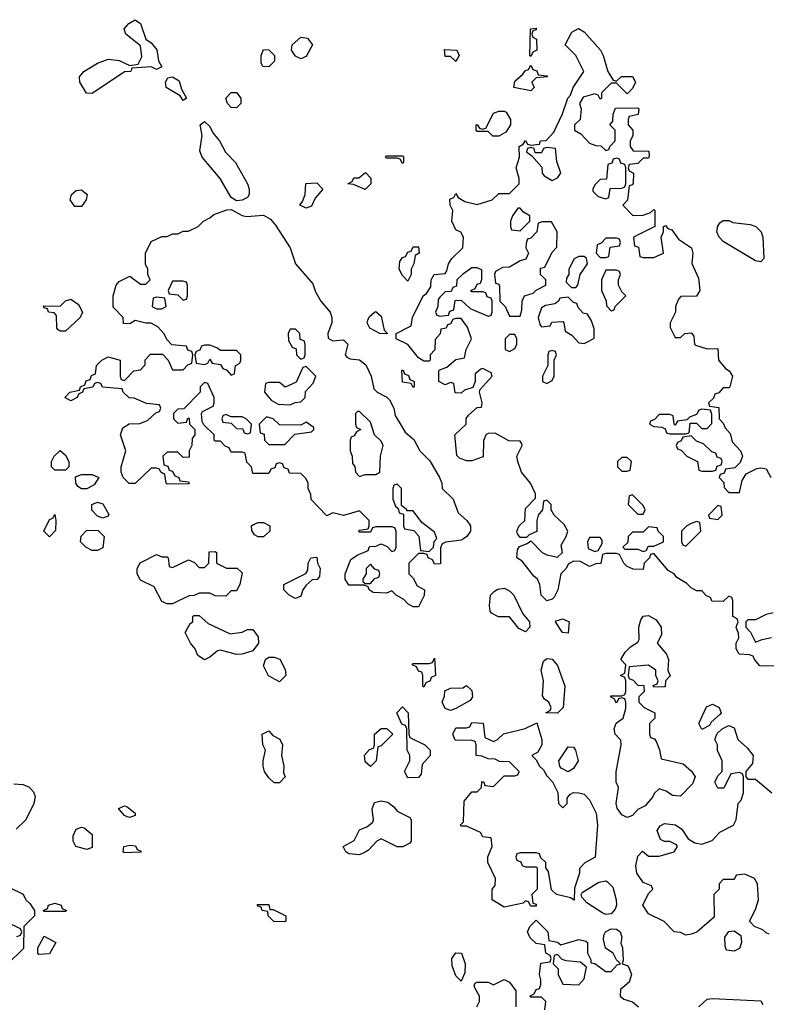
# Model space of a CAD drawing. Header units: inches. Extents: x 2380249 to 2585472, y 382747 to 546448.
# Tile 617 of 626: x 2504099 to 2506891, y 504839 to 508524. Entities that reach past the tile are written whole.
import ezdxf

# ---------------------------------------------------------------- set-up
doc = ezdxf.new("R2010")
doc.units = ezdxf.units.IN
doc.header["$MEASUREMENT"] = 0
doc.layers.add('C5500', color=7, linetype='Continuous')

msp = doc.modelspace()

# ---------------------------------------------------------------- linework, layer by layer
at = {"layer": 'C5500', "color": 4, "elevation": 48}
for points in [[(2504610, 508338), (2504590, 508348), (2504518, 508342), (2504514, 508330), (2504490, 508328.7), (2504370, 508248), (2504348.9, 508248.9), (2504324, 508290), (2504322, 508310), (2504338, 508330), (2504390, 508361), (2504430, 508376), (2504470, 508371.3), (2504510, 508352), (2504542, 508358), (2504555.3, 508384.7), (2504550, 508426), (2504495.3, 508470), (2504489.2, 508490), (2504506.6, 508510), (2504530, 508524), (2504550.5, 508510), (2504570.5, 508450.5), (2504590, 508437.3), (2504611.8, 508411.8), (2504618, 508370), (2504630, 508348)], [(2505150, 508378), (2505130, 508388), (2505115.3, 508410), (2505118, 508430), (2505150, 508458), (2505175.3, 508455.3), (2505194, 508430), (2505170, 508386)], [(2506010, 508386), (2506006, 508390), (2506008.7, 508490), (2506030, 508492), (2506030, 508486), (2506018, 508482), (2506014, 508470), (2506018, 508458), (2506031.1, 508451.1), (2506032, 508410), (2506018, 508402)], [(2505030, 508348), (2505008.4, 508348.4), (2505002, 508362), (2505002, 508390), (2505010, 508412), (2505030, 508411.3), (2505051.3, 508390), (2505050.9, 508369.1)], [(2505730, 508368), (2505710, 508386), (2505690, 508386), (2505687.3, 508412.7), (2505734, 508410), (2505742, 508390)], [(2506010, 508258), (2505946, 508270), (2505950, 508294), (2505980.4, 508319.6), (2505990, 508334), (2506002, 508338), (2506010, 508354), (2506018, 508338), (2506032.7, 508332.7), (2506038, 508318), (2506070, 508314), (2506072, 508310), (2506030, 508306), (2506014, 508290), (2506022, 508270)], [(2504710, 508222), (2504699, 508239), (2504646, 508270), (2504644, 508290), (2504653.2, 508306.8), (2504670, 508310.6), (2504694.6, 508294.6), (2504703.5, 508263.5), (2504722, 508230)], [(2504910, 508194), (2504890, 508195.3), (2504875.3, 508210), (2504869.2, 508230.8), (2504889, 508251), (2504910, 508251), (2504926, 508230), (2504926, 508210)], [(2505890, 508088), (2505868.4, 508088.4), (2505850, 508106), (2505810, 508106), (2505806, 508110), (2505806, 508130), (2505810, 508132), (2505818, 508118), (2505830, 508114), (2505842, 508118), (2505870, 508174), (2505890, 508182), (2505910, 508182), (2505918, 508178), (2505934, 508150), (2505934, 508130), (2505916.9, 508103.1)], [(2504910, 507846), (2504890, 507858), (2504848.7, 507930), (2504781.2, 508010), (2504772.9, 508032.9), (2504781.2, 508090), (2504774, 508130), (2504790, 508142.8), (2504810, 508124.7), (2504820.7, 508100.7), (2504846, 508070), (2504868.6, 508028.6), (2504906, 507990), (2504950.3, 507910.3), (2504957.1, 507890), (2504957.3, 507870), (2504950, 507859), (2504930, 507848.7)], [(2505530, 507986), (2505522, 508002), (2505510, 508006), (2505470, 508006), (2505466, 508010), (2505470, 508014), (2505530, 508014), (2505534, 508010), (2505534, 507990)], [(2506070, 508046), (2506058, 508042), (2506050, 508026), (2506026, 508026), (2506022, 508042), (2506010, 508046), (2505998, 508042), (2505994, 508030), (2506014, 508014), (2506051.6, 507971.6), (2506052, 507950), (2506059.6, 507939.6), (2506090, 507922), (2506110, 507932), (2506122, 507950), (2506107.3, 507992.7), (2506102, 508042)], [(2506330, 508006), (2506318, 508002), (2506312.7, 507987.3), (2506298, 507982), (2506292.7, 507927.3), (2506270, 507926), (2506250, 507906), (2506242, 507890), (2506242, 507882), (2506262, 507862), (2506290, 507854), (2506302, 507858), (2506307.3, 507892.7), (2506350, 507894), (2506362, 507898), (2506366, 507910), (2506366, 507970), (2506362, 507982), (2506347.3, 507987.3), (2506342, 508002)], [(2505390, 507888), (2505347.3, 507907.3), (2505326, 507910), (2505342, 507918), (2505348.4, 507931.6), (2505367.3, 507932.7), (2505391.6, 507951.6), (2505411.3, 507931.3), (2505411.3, 507910)], [(2505170, 507818), (2505146, 507830), (2505156.4, 507843.6), (2505166, 507870), (2505168.9, 507911.1), (2505210, 507914), (2505232, 507890), (2505203.6, 507856.4), (2505190, 507826)], [(2504330, 507824.5), (2504305.4, 507825.4), (2504287.3, 507850), (2504292.7, 507870), (2504310, 507884.9), (2504330, 507887.3), (2504350.7, 507870), (2504347.7, 507850)], [(2504947.1, 507787.1), (2505010, 507792.7), (2505036.9, 507776.9), (2505055.3, 507755.3), (2505110.4, 507670), (2505130.3, 507610.3), (2505195.3, 507535.2), (2505205.3, 507505.3), (2505224.9, 507470), (2505259.3, 507430), (2505266, 507410), (2505265.5, 507390), (2505251.3, 507350), (2505252, 507332), (2505270, 507322), (2505310, 507326), (2505326, 507310), (2505316, 507270), (2505321.4, 507261.4), (2505334.4, 507254.4), (2505370, 507250.4), (2505392.9, 507232.9), (2505412.7, 507190), (2505422.5, 507142.5), (2505436, 507130), (2505471.7, 507111.7), (2505481.2, 507101.2), (2505498, 507070), (2505502.9, 507042.9), (2505539.8, 506979.8), (2505572.7, 506952.7), (2505594.4, 506910), (2505632.6, 506872.6), (2505668.5, 506810), (2505677.1, 506790), (2505679.1, 506770), (2505719.3, 506730), (2505738.4, 506678.4), (2505770.3, 506650.3), (2505784.4, 506630), (2505784.4, 506610), (2505770.6, 506590), (2505758.6, 506581.4), (2505750, 506576.2), (2505692, 506568), (2505678, 506562), (2505672.7, 506547.3), (2505672.7, 506487.3), (2505650, 506486), (2505642, 506502), (2505626, 506510), (2505622, 506522), (2505610, 506526), (2505590, 506526), (2505554, 506490), (2505554, 506450), (2505570, 506434), (2505585.4, 506405.4), (2505612, 506390), (2505611.6, 506368.4), (2505590, 506326), (2505570, 506326), (2505550, 506338), (2505534.6, 506354.6), (2505506, 506370), (2505490, 506386), (2505470, 506378), (2505420.4, 506380.4), (2505406, 506390), (2505402, 506402), (2505387.3, 506407.3), (2505330, 506408), (2505315.3, 506430), (2505315.3, 506450), (2505336.4, 506503.6), (2505360.4, 506519.6), (2505402, 506538), (2505407.3, 506552.7), (2505430, 506554), (2505450, 506562), (2505472.7, 506552.7), (2505490, 506534), (2505502, 506538), (2505506, 506550), (2505506, 506610), (2505502, 506622), (2505490, 506626), (2505430, 506626), (2505418, 506622), (2505410, 506606), (2505370, 506606), (2505366, 506610), (2505370, 506614), (2505402, 506618), (2505406, 506630), (2505406, 506650), (2505370, 506686), (2505310, 506668), (2505270, 506678), (2505247.3, 506667.3), (2505188.4, 506728.4), (2505187.3, 506747.3), (2505178, 506770), (2505178, 506790), (2505170, 506806), (2505150, 506826), (2505107.3, 506827.3), (2505102, 506842), (2505087.3, 506847.3), (2505082, 506862), (2505070, 506866), (2505058, 506862), (2505052.7, 506847.3), (2505038, 506842), (2505030, 506826), (2504970, 506826), (2504966, 506850), (2504948.4, 506868.4), (2504942, 506902), (2504930, 506906), (2504890, 506906), (2504882, 506922), (2504867.3, 506927.3), (2504850, 506946), (2504830, 506946), (2504826, 506950), (2504826, 506970), (2504787.3, 507007.3), (2504780.4, 507020.4), (2504778, 507050), (2504782, 507058), (2504822, 507078), (2504826, 507090), (2504826, 507110), (2504802, 507162), (2504790, 507166), (2504774, 507150), (2504774, 507130), (2504712.7, 507067.3), (2504690, 507066), (2504674, 507050), (2504674, 507030), (2504690, 507014), (2504722, 507018), (2504727.3, 507032.7), (2504732.7, 507032.7), (2504734, 507010), (2504754, 506990), (2504754, 506970), (2504743.6, 506956.4), (2504742, 506930), (2504732, 506910), (2504732.7, 506887.3), (2504710, 506886), (2504690, 506906), (2504650, 506906), (2504634, 506890), (2504638, 506858), (2504652.7, 506852.7), (2504658, 506838), (2504670, 506834), (2504678, 506818), (2504694, 506810), (2504698, 506798), (2504730, 506794), (2504732.7, 506787.3), (2504650, 506786), (2504646, 506790), (2504642, 506822), (2504626, 506830), (2504622, 506842), (2504610, 506846), (2504590, 506846), (2504530, 506788), (2504508.4, 506788.4), (2504486, 506810), (2504478, 506830), (2504478, 506850), (2504495.3, 506910), (2504475.3, 506970), (2504484, 506996), (2504508.4, 507011.6), (2504547.3, 507012.7), (2504576.4, 507023.6), (2504607.3, 507052.7), (2504622, 507058), (2504626, 507070), (2504622, 507082), (2504572.7, 507087.3), (2504527.3, 507107.3), (2504508.4, 507108.4), (2504486, 507130), (2504482, 507142), (2504408.4, 507148.4), (2504402, 507162), (2504390, 507166), (2504378, 507162), (2504371.6, 507148.4), (2504338, 507142), (2504334, 507130), (2504318, 507122), (2504314, 507110), (2504290, 507098), (2504268, 507110), (2504286, 507130), (2504322, 507138), (2504326, 507150), (2504342, 507158), (2504347.3, 507172.7), (2504362, 507178), (2504367.3, 507192.7), (2504382, 507198), (2504386, 507230), (2504406, 507250), (2504430, 507262), (2504474, 507250), (2504474, 507190), (2504478, 507178), (2504490, 507174), (2504526, 507210), (2504550, 507214), (2504567.3, 507232.7), (2504568.4, 507251.6), (2504588.4, 507271.6), (2504632.7, 507272.7), (2504654, 507250), (2504670, 507214), (2504710, 507214), (2504727.3, 507232.7), (2504742, 507238), (2504746, 507270), (2504742, 507282), (2504727.3, 507287.3), (2504722, 507302), (2504667.3, 507307.3), (2504650, 507326), (2504638, 507350), (2504614.6, 507374.6), (2504590, 507388), (2504570, 507388), (2504530, 507398), (2504510, 507386), (2504487.3, 507387.3), (2504486, 507410), (2504448.4, 507448.4), (2504448, 507490), (2504459, 507530), (2504470, 507544.7), (2504510, 507564.7), (2504550, 507534), (2504570, 507534), (2504586, 507550), (2504578, 507570), (2504578, 507590), (2504568.9, 507608.9), (2504568.7, 507650), (2504590, 507694), (2504630, 507712), (2504650, 507712), (2504670, 507722), (2504690, 507722), (2504710, 507732), (2504730, 507732), (2504766, 507750), (2504786, 507770), (2504810, 507782), (2504824.7, 507795.3), (2504872.7, 507812.7), (2504890, 507814), (2504930.9, 507790.9)], [(2505970, 507818), (2505962, 507818), (2505942, 507790), (2505934, 507770), (2505934, 507750), (2505938, 507738), (2505970, 507734), (2506006, 507770), (2506006, 507790), (2505983.1, 507803.1)], [(2506087.3, 507767.3), (2506052.7, 507767.3), (2506038, 507762), (2506032, 507730), (2506010, 507706), (2505998, 507702), (2505992.7, 507687.3), (2505992, 507670), (2506002, 507650), (2505992, 507628), (2505970, 507622), (2505930, 507598), (2505903.6, 507596.4), (2505878, 507582), (2505874, 507570), (2505878, 507538), (2505890, 507534), (2505892.7, 507527.3), (2505894, 507470), (2505914, 507450), (2505930, 507414), (2505970, 507414), (2505976.4, 507436.4), (2505978, 507470), (2505986, 507490), (2506019, 507501), (2506030, 507512), (2506066, 507530), (2506066, 507550), (2506046, 507570), (2506046, 507594), (2506062, 507598), (2506090, 507654), (2506107.3, 507672.7), (2506108, 507730)], [(2506870, 507618), (2506850, 507622), (2506730, 507694), (2506714, 507710), (2506705.2, 507730), (2506708.9, 507751.1), (2506716.4, 507763.6), (2506730, 507772), (2506750, 507772), (2506765.4, 507765.4), (2506830, 507758), (2506852, 507750), (2506872, 507730), (2506878, 507710), (2506882, 507630)], [(2506330, 507706), (2506290, 507706), (2506272.7, 507687.3), (2506258, 507682), (2506254, 507650), (2506270, 507634), (2506290, 507634), (2506302, 507638), (2506307.3, 507672.7), (2506342, 507678), (2506346, 507690), (2506342, 507702)], [(2505550, 507546), (2505530, 507566), (2505518, 507590), (2505520.4, 507619.6), (2505530, 507634), (2505542, 507638), (2505550, 507654), (2505562, 507658), (2505570, 507674), (2505590, 507674), (2505592, 507650), (2505578, 507642), (2505572, 507610), (2505562, 507590), (2505562, 507570)], [(2506210, 507638), (2506190, 507638), (2506171.6, 507628.4), (2506152, 507590), (2506152, 507570), (2506143.6, 507556.4), (2506142, 507542), (2506162, 507522), (2506170, 507522), (2506178, 507522), (2506186, 507530), (2506194, 507570), (2506222, 507610), (2506218, 507630)], [(2505810, 507595.3), (2505790, 507595.3), (2505754, 507570), (2505734, 507550), (2505732.7, 507527.3), (2505718, 507522), (2505712.7, 507507.3), (2505690, 507506), (2505670, 507486), (2505663.6, 507476.4), (2505662, 507450), (2505654, 507430), (2505658, 507418), (2505670, 507414), (2505702, 507418), (2505707.3, 507432.7), (2505722, 507438), (2505727.3, 507472.7), (2505750, 507474), (2505783.6, 507443.6), (2505850, 507414), (2505862, 507418), (2505866, 507430), (2505866, 507470), (2505862, 507482), (2505847.3, 507487.3), (2505842, 507502), (2505830, 507506), (2505790, 507506), (2505786, 507510), (2505802, 507518), (2505810, 507534), (2505822, 507538), (2505827.3, 507552.7), (2505827.3, 507587.3)], [(2506330, 507586), (2506290, 507586), (2506274, 507550), (2506274, 507510), (2506291.6, 507471.6), (2506292.7, 507452.7), (2506310, 507434), (2506322, 507438), (2506326, 507450), (2506366, 507490), (2506350, 507506), (2506338, 507530), (2506338, 507550), (2506346, 507570), (2506342, 507582)], [(2504710, 507546), (2504670, 507546), (2504654, 507510), (2504658, 507498), (2504690, 507494), (2504710, 507474), (2504722, 507478), (2504726, 507490), (2504726, 507530), (2504722, 507542)], [(2504250, 507358), (2504243.1, 507363.1), (2504238, 507370), (2504236.4, 507416.4), (2504227.3, 507427.3), (2504206, 507430), (2504202, 507442), (2504190, 507446), (2504187.3, 507452.7), (2504250, 507452), (2504270, 507472), (2504290, 507478), (2504318, 507458), (2504334, 507430), (2504324.7, 507410), (2504270, 507358)], [(2504610, 507486), (2504598, 507482), (2504594, 507450), (2504610, 507442), (2504630, 507442), (2504646, 507450), (2504642, 507482)], [(2506150, 507486), (2506118, 507482), (2506114, 507470), (2506099.6, 507460.4), (2506065.4, 507454.6), (2506050, 507446), (2506038, 507410), (2506043.6, 507383.6), (2506050, 507374), (2506082, 507378), (2506088.4, 507391.6), (2506130, 507394), (2506134, 507390), (2506138, 507358), (2506163.6, 507343.6), (2506190, 507314), (2506210, 507312), (2506230, 507322), (2506247.3, 507332.7), (2506247.3, 507367.3), (2506236.4, 507396.4), (2506222, 507422), (2506206, 507426), (2506187.3, 507447.3), (2506182, 507462), (2506170, 507466)], [(2505470, 507348), (2505446, 507350), (2505408, 507370), (2505398, 507390), (2505400.4, 507399.6), (2505407.3, 507412.7), (2505426, 507430), (2505430, 507432), (2505450, 507414), (2505462, 507362), (2505474, 507350)], [(2505130, 507366), (2505110, 507366), (2505102, 507350), (2505103.6, 507323.6), (2505118, 507298), (2505132.7, 507292.7), (2505134, 507270), (2505150, 507254), (2505162, 507258), (2505166, 507270), (2505166, 507310), (2505162, 507322), (2505147.3, 507327.3), (2505146, 507350)], [(2505950, 507346), (2505930, 507346), (2505914, 507330), (2505914, 507290), (2505930, 507282), (2505950, 507294), (2505958, 507310), (2505958, 507330)], [(2504810, 507306), (2504790, 507306), (2504778, 507302), (2504772.7, 507287.3), (2504758, 507282), (2504754, 507270), (2504758, 507238), (2504790, 507234), (2504802, 507238), (2504810, 507254), (2504818, 507238), (2504850, 507234), (2504858, 507218), (2504872.7, 507212.7), (2504890, 507194), (2504902, 507198), (2504906, 507230), (2504922, 507238), (2504926, 507250), (2504926, 507270), (2504910, 507286), (2504850, 507286), (2504836.4, 507296.4)], [(2506090, 507286), (2506078, 507282), (2506074, 507270), (2506074, 507230), (2506054, 507190), (2506054, 507170), (2506070, 507162), (2506090, 507174), (2506098, 507190), (2506098, 507250), (2506106, 507270), (2506102, 507282)], [(2505170, 507226), (2505158, 507222), (2505132.7, 507167.3), (2505091.6, 507148.4), (2505070, 507166), (2505030, 507166), (2505018, 507162), (2505014, 507130), (2505039.6, 507099.6), (2505065.4, 507085.4), (2505110, 507082), (2505128.4, 507091.6), (2505150, 507094), (2505166, 507110), (2505167.3, 507132.7), (2505196.4, 507163.6), (2505206, 507190)], [(2505570, 507148), (2505562, 507162), (2505530, 507168), (2505527.3, 507212.7), (2505532.7, 507212.7), (2505538, 507198), (2505552.7, 507192.7), (2505558, 507178), (2505574, 507170), (2505574, 507150)], [(2505370, 507058), (2505362, 507058), (2505354, 507050), (2505354, 507010), (2505358, 506998), (2505374, 506990), (2505358, 506982), (2505350, 506966), (2505338, 506962), (2505334, 506950), (2505334, 506910), (2505342, 506890), (2505343.6, 506863.6), (2505351.6, 506851.6), (2505354, 506830), (2505370, 506814), (2505390, 506822), (2505430, 506822), (2505446, 506830), (2505448, 506890), (2505458, 506930), (2505450, 506946), (2505426, 506970), (2505410, 507018)], [(2506650, 507066), (2506638, 507062), (2506630, 507046), (2506603.6, 507036.4), (2506594, 507026), (2506558, 507022), (2506550, 507006), (2506546, 507010), (2506542, 507042), (2506530, 507046), (2506490, 507046), (2506472.7, 507027.3), (2506458, 507022), (2506454, 507010), (2506470, 507002), (2506499.6, 506999.6), (2506512.7, 506992.7), (2506518, 506978), (2506530, 506974), (2506590, 506974), (2506602, 506978), (2506606, 507014), (2506630, 507014), (2506650, 506994), (2506670, 506994), (2506687.3, 507012.7), (2506687.3, 507047.3), (2506682, 507062)], [(2504870, 507046), (2504858, 507042), (2504854, 507030), (2504858, 507018), (2504890, 507014), (2504910, 506994), (2504932.7, 506992.7), (2504938, 506978), (2504950, 506974), (2504962, 506978), (2504966, 507010), (2504946, 507030), (2504930, 507038), (2504890, 507038)], [(2505022, 507038), (2504994, 507010), (2504998, 506978), (2505012.7, 506972.7), (2505014, 506950), (2505030, 506934), (2505090, 506934), (2505127.3, 506972.7), (2505190, 506982), (2505198, 506990), (2505198, 506998), (2505170, 507018), (2505150, 507006), (2505070, 507008), (2505046, 507030)], [(2506610, 506966), (2506578, 506962), (2506572.7, 506947.3), (2506558, 506942), (2506554, 506930), (2506558, 506918), (2506572.7, 506912.7), (2506594, 506890), (2506634, 506870), (2506638, 506838), (2506650, 506834), (2506690, 506834), (2506702, 506838), (2506707.3, 506852.7), (2506722, 506858), (2506726, 506870), (2506722, 506882), (2506707.3, 506887.3), (2506702, 506902), (2506687.3, 506907.3), (2506656.4, 506936.4), (2506630, 506946)], [(2504230, 506838), (2504218, 506850), (2504218, 506870), (2504228, 506890), (2504250, 506912), (2504270, 506894), (2504282, 506870), (2504282, 506850), (2504270, 506838)], [(2506370, 506886), (2506350, 506886), (2506334, 506870), (2506334, 506850), (2506350, 506834), (2506370, 506834), (2506382, 506838), (2506386, 506870)], [(2504330, 506768.7), (2504316.4, 506776.4), (2504308, 506790), (2504307.3, 506812.7), (2504330, 506822), (2504370, 506822), (2504394, 506810), (2504376.9, 506783.1), (2504350, 506768.7)], [(2505510, 506786), (2505498, 506782), (2505494, 506770), (2505494, 506730), (2505503.6, 506703.6), (2505514, 506694), (2505518, 506678), (2505534, 506674), (2505534, 506630), (2505538, 506618), (2505572.7, 506612.7), (2505591.6, 506591.6), (2505598, 506538), (2505630, 506534), (2505646, 506550), (2505648.4, 506571.6), (2505658, 506582), (2505650, 506606), (2505602, 506642), (2505570, 506686), (2505546, 506686), (2505546, 506690), (2505526, 506706), (2505526, 506770)], [(2506390, 506746), (2506378, 506742), (2506374, 506710), (2506410, 506674), (2506430, 506674), (2506438, 506690), (2506430, 506706)], [(2504410, 506658), (2504390, 506666), (2504368.4, 506688.4), (2504368, 506710), (2504390, 506718), (2504410, 506712), (2504431.6, 506671.6), (2504430, 506666)], [(2506710, 506706), (2506674, 506670), (2506678, 506658), (2506710, 506654), (2506726, 506670), (2506722, 506702)], [(2504210, 506588.7), (2504188.7, 506610), (2504210, 506654), (2504222, 506658), (2504230, 506672), (2504234, 506650), (2504232.7, 506612.7)], [(2504370, 506538), (2504346, 506550), (2504326, 506570), (2504328.4, 506591.6), (2504350, 506614), (2504392.7, 506612.7), (2504414, 506590), (2504410, 506548), (2504390, 506538)], [(2504990, 506588), (2504976.4, 506596.4), (2504967.3, 506612.7), (2504966, 506630), (2504970, 506634), (2504990, 506642), (2505010, 506642), (2505034, 506630), (2505034, 506610), (2505010, 506588.7)], [(2506450, 506626), (2506430, 506606), (2506390, 506606), (2506374, 506590), (2506372.7, 506567.3), (2506354, 506550), (2506362, 506542), (2506410, 506542), (2506430, 506534), (2506442, 506538), (2506450, 506554), (2506470, 506554), (2506506, 506570), (2506506, 506590), (2506486, 506610), (2506482, 506622)], [(2506630, 506646), (2506610, 506638), (2506594, 506630), (2506574, 506610), (2506574, 506570), (2506578, 506558), (2506590, 506554), (2506646, 506610), (2506642, 506642)], [(2506270, 506586), (2506230, 506586), (2506222, 506570), (2506224.7, 506544.7), (2506250, 506534), (2506262, 506538), (2506276.4, 506563.6), (2506276.4, 506576.4)], [(2504871.6, 506471.6), (2504911.6, 506471.6), (2504930, 506454), (2504922, 506410), (2504910, 506386), (2504890, 506386), (2504870, 506366), (2504830, 506368), (2504810, 506378), (2504770, 506378), (2504751.6, 506368.4), (2504732.7, 506367.3), (2504690, 506348), (2504670, 506338), (2504650, 506338), (2504630, 506346), (2504602, 506402), (2504550, 506426), (2504538, 506450), (2504538, 506470), (2504548.9, 506491.1), (2504610, 506522), (2504630, 506514), (2504650, 506514), (2504654, 506510), (2504658, 506478), (2504670, 506474), (2504730, 506502), (2504752.7, 506492.7), (2504770, 506474), (2504790, 506474), (2504806, 506490), (2504807.3, 506532.7), (2504830, 506534), (2504834, 506530), (2504834, 506490)], [(2505130, 506358), (2505106, 506370), (2505086, 506390), (2505086, 506410), (2505168.4, 506451.6), (2505176.4, 506463.6), (2505178, 506490), (2505188, 506510), (2505210, 506512), (2505212, 506490), (2505222, 506470), (2505219.6, 506440.4), (2505211.6, 506428.4), (2505192.7, 506427.3), (2505170, 506408), (2505158, 506390), (2505150, 506366)], [(2505410, 506486), (2505394, 506470), (2505394, 506450), (2505382, 506430), (2505382, 506422), (2505390, 506414), (2505410, 506414), (2505427.3, 506432.7), (2505442, 506438), (2505446, 506450), (2505442, 506462), (2505427.3, 506467.3)], [(2505990, 506233.2), (2505965.2, 506245.2), (2505930, 506288.7), (2505888.9, 506288.9), (2505863.1, 506303.1), (2505858, 506310), (2505855.3, 506330), (2505859, 506370), (2505874.5, 506385.5), (2505886.8, 506393.2), (2505910, 506396.4), (2505930, 506386.4), (2505946.4, 506370), (2505979.8, 506299.8), (2506004.9, 506270), (2506006.8, 506250)], [(2504885.4, 506225.4), (2504930, 506232), (2504950, 506242), (2504970, 506242), (2504990, 506214), (2504991.3, 506190), (2504970, 506162), (2504930.9, 506149.1), (2504910, 506148.7), (2504850, 506164), (2504838, 506162), (2504810, 506138), (2504790, 506128), (2504764.7, 506144.7), (2504755.3, 506170), (2504738, 506190), (2504718, 506230), (2504736.4, 506263.6), (2504746, 506270), (2504746, 506290), (2504750, 506294), (2504770, 506294), (2504803.6, 506263.6)], [(2506150, 506228), (2506128.7, 506230), (2506102, 506270), (2506105.2, 506274.8), (2506130, 506282), (2506154, 506270)], [(2506470, 506026), (2506467.3, 506032.7), (2506482, 506038), (2506486, 506050), (2506478, 506070), (2506478, 506090), (2506450, 506108), (2506378, 506102), (2506374, 506070), (2506378, 506058), (2506392.7, 506052.7), (2506410, 506034), (2506432.7, 506032.7), (2506434, 506010), (2506414, 505990), (2506414, 505970), (2506434, 505950), (2506474, 505930), (2506474, 505910), (2506454, 505890), (2506454, 505850), (2506458, 505838), (2506472.7, 505832.7), (2506479.6, 505819.6), (2506491.6, 505791.6), (2506498, 505758), (2506579.6, 505739.6), (2506611.1, 505711.1), (2506624.7, 505690), (2506615.3, 505664.7), (2506570, 505618), (2506540.4, 505620.4), (2506516.4, 505636.4), (2506490, 505646), (2506471.6, 505628.4), (2506465.4, 505614.6), (2506438, 505582), (2506410, 505568), (2506390, 505546), (2506370, 505538), (2506350, 505548), (2506333.6, 505573.6), (2506329.4, 505590), (2506338, 505650), (2506329, 505670), (2506328.9, 505708.9), (2506348, 505810), (2506347.3, 505827.3), (2506326, 505850), (2506322, 505870), (2506328.7, 505891.3), (2506355.3, 505910), (2506366, 505946), (2506366, 505970), (2506362, 505982), (2506350, 505986), (2506338, 505982), (2506330, 505966), (2506322, 505982), (2506308, 505990), (2506310, 505994), (2506350, 505994), (2506362, 505998), (2506366, 506010), (2506366, 506050), (2506362, 506062), (2506346, 506070), (2506362, 506078), (2506366, 506110), (2506348.4, 506128.4), (2506348.4, 506131.6), (2506363.1, 506156.9), (2506383.1, 506176.9), (2506410, 506194), (2506415.3, 506204.7), (2506414, 506250), (2506422, 506278), (2506430, 506292), (2506450, 506294), (2506478.5, 506278.5), (2506498, 506250), (2506498.8, 506221.2), (2506482, 506190), (2506518, 506150), (2506524.7, 506130), (2506522, 506090), (2506531.1, 506068.9), (2506514, 506050), (2506512.7, 506027.3)], [(2505070, 506046), (2505028.9, 506068.9), (2505010, 506106), (2505018, 506130), (2505030, 506138), (2505050, 506138), (2505070.9, 506130.9), (2505091.6, 506091.6), (2505094, 506070)], [(2505610, 506026), (2505606, 506030), (2505606, 506070), (2505602, 506082), (2505590, 506086), (2505582, 506102), (2505566, 506110), (2505570, 506114), (2505630, 506114), (2505642, 506118), (2505650, 506134), (2505654, 506070), (2505638, 506062), (2505634, 506050), (2505618, 506042)], [(2506110, 505928.7), (2506066, 505930), (2506082, 505938), (2506086, 505950), (2506078, 505970), (2506061.2, 505981.2), (2506054, 505994), (2506057.2, 506050), (2506049, 506090), (2506057.2, 506122.8), (2506070, 506133.4), (2506090.3, 506130.3), (2506110, 506106.8), (2506137.6, 506030), (2506130.5, 505949.5)], [(2505710, 505938), (2505690, 505946), (2505678, 505970), (2505687.3, 505992.7), (2505688.4, 506011.6), (2505710, 506022), (2505756.4, 506023.6), (2505770, 506032), (2505790, 506014), (2505792, 505990), (2505783.6, 505976.4), (2505730, 505946)], [(2505550, 505686), (2505538, 505710), (2505558, 505750), (2505558, 505770), (2505548, 505790), (2505546, 505870), (2505542, 505882), (2505527.3, 505887.3), (2505508.7, 505930), (2505530, 505952), (2505552, 505930), (2505554, 505850), (2505558, 505838), (2505614, 505810), (2505634, 505790), (2505634, 505770), (2505603.6, 505736.4), (2505599.6, 505700.4), (2505590, 505688)], [(2506650, 505868), (2506638, 505890), (2506667.3, 505952.7), (2506690, 505962), (2506714, 505950), (2506722, 505930), (2506716.9, 505923.1), (2506684.7, 505895.3), (2506678, 505882)], [(2505870, 505822), (2505886, 505830), (2505908.4, 505851.6), (2505989.1, 505870.9), (2506032.7, 505892.7), (2506051.3, 505830), (2506051.3, 505810), (2506036.9, 505783.1), (2506014, 505770), (2506030, 505754), (2506042, 505730), (2506056.9, 505716.9), (2506070, 505694), (2506091.6, 505671.6), (2506111.6, 505631.6), (2506114, 505590), (2506130, 505574), (2506146, 505590), (2506146, 505610), (2506156.4, 505623.6), (2506170, 505632), (2506190, 505631), (2506210, 505624.9), (2506230, 505604), (2506254, 505554), (2506259.5, 505510), (2506250.9, 505389.1), (2506211.6, 505368.4), (2506192.7, 505347.3), (2506192, 505330), (2506174, 505274), (2506171.6, 505228.4), (2506158, 505238), (2506106, 505250), (2506087.3, 505267.3), (2506076.4, 505336.4), (2506066, 505350), (2506066, 505370), (2506047.3, 505387.3), (2506042, 505402), (2506030, 505406), (2505970, 505406), (2505958, 505402), (2505954, 505390), (2505958, 505378), (2505972.7, 505372.7), (2505978, 505358), (2505990, 505354), (2506030, 505354), (2506034, 505350), (2506034, 505270), (2506014, 505250), (2506018, 505218), (2506030, 505214), (2506030, 505206), (2506010, 505206), (2506002, 505222), (2505990, 505226), (2505982, 505218), (2505910, 505202), (2505866, 505230), (2505866, 505270), (2505876.4, 505283.6), (2505878, 505310), (2505848.7, 505370), (2505848.9, 505391.1), (2505866, 505430), (2505862, 505462), (2505830, 505466), (2505822, 505482), (2505770, 505506), (2505750, 505506), (2505746, 505510), (2505758, 505522), (2505760.4, 505599.6), (2505790, 505634), (2505810, 505634), (2505826, 505650), (2505827.3, 505672.7), (2505834, 505670), (2505838, 505658), (2505870, 505654), (2505910, 505694), (2505950, 505694), (2505962, 505698), (2505966, 505710), (2505930, 505746), (2505892.7, 505747.3), (2505876.4, 505756.4), (2505850, 505758), (2505827.3, 505767.3), (2505806, 505770), (2505806, 505810), (2505802, 505822), (2505790, 505826), (2505727.3, 505827.3), (2505718, 505850), (2505730, 505874), (2505770, 505874), (2505782, 505878), (2505790, 505894), (2505831.6, 505891.6), (2505838, 505838)], [(2505050, 505668), (2505030, 505686), (2505014, 505710), (2505008.7, 505730), (2505008.7, 505750), (2505018, 505790), (2505008, 505810), (2505006, 505850), (2505030, 505862), (2505045.4, 505845.4), (2505071.1, 505831.1), (2505082, 505810), (2505078, 505770), (2505086, 505730), (2505084.7, 505704.7), (2505092, 505690), (2505070, 505668)], [(2505410, 505728.7), (2505390, 505746), (2505388, 505772), (2505407.3, 505792.7), (2505422, 505798), (2505426, 505810), (2505426, 505850), (2505450, 505871.3), (2505471.6, 505871.6), (2505494, 505850), (2505450, 505806), (2505438, 505802), (2505432, 505750)], [(2506150, 505708.7), (2506123.1, 505723.1), (2506118, 505730), (2506115.3, 505750), (2506150, 505802), (2506170, 505801), (2506177.3, 505790), (2506187.7, 505750), (2506170, 505721.2)], [(2504510, 505538), (2504500.4, 505540.4), (2504490, 505546), (2504468, 505572), (2504490, 505582), (2504499.6, 505579.6), (2504530, 505554), (2504530, 505546)], [(2505510, 505428), (2505450, 505458), (2505434, 505450), (2505403.6, 505416.4), (2505390, 505408), (2505370, 505398), (2505330, 505402), (2505318, 505410), (2505308, 505430), (2505350, 505452), (2505370, 505492), (2505396.4, 505503.6), (2505419, 505521), (2505422, 505530), (2505417.2, 505570), (2505426, 505594), (2505450, 505601), (2505475.3, 505595.3), (2505498, 505578), (2505510, 505562), (2505558, 505538), (2505562, 505530), (2505562, 505450), (2505558, 505442), (2505531.6, 505428.4)], [(2504350, 505418), (2504308, 505430), (2504298, 505450), (2504298, 505470), (2504310, 505494), (2504330, 505502), (2504339.6, 505499.6), (2504370, 505474), (2504370, 505426)], [(2504490, 505406), (2504486, 505410), (2504488, 505430), (2504510, 505434), (2504531.6, 505431.6), (2504538, 505418), (2504552.7, 505412.7), (2504550, 505408)], [(2506290, 505175.1), (2506279.5, 505179.5), (2506219, 505219), (2506200.4, 505240.4), (2506198, 505250), (2506202, 505258), (2506263.9, 505296.1), (2506290, 505301.6), (2506297.4, 505297.4), (2506317.1, 505277.1), (2506328.8, 505230), (2506330.4, 505210), (2506325.5, 505194.5), (2506310, 505177)], [(2504190, 505186), (2504186, 505190), (2504202, 505198), (2504206, 505210), (2504230, 505218), (2504254, 505210), (2504258, 505198), (2504274, 505190), (2504270, 505186)], [(2505034, 505194), (2505046, 505194), (2505094, 505170), (2505094, 505150), (2505090, 505148), (2505049.1, 505149.1), (2505028, 505170), (2505026, 505186), (2505006, 505190), (2505002, 505202), (2504990, 505206), (2504987.3, 505212.7), (2505030, 505212)], [(2506770, 505038), (2506742, 505042), (2506736.4, 505056.4), (2506735.3, 505090), (2506750, 505112), (2506770, 505114), (2506796, 505096), (2506798, 505070), (2506790, 505048)], [(2504170, 505026), (2504166, 505030), (2504166, 505050), (2504190, 505094), (2504234, 505070), (2504210, 505028)], [(2505750, 504926), (2505730, 504946), (2505716.4, 504983.6), (2505715.3, 505010), (2505730, 505032), (2505751, 505031), (2505764.7, 504990), (2505763.6, 504956.4)], [(2506110, 505026), (2506098, 505022), (2506094, 504990), (2506112, 504972), (2506112, 504950), (2506130, 504914), (2506190, 504912), (2506210, 504934), (2506218, 504978), (2506196.4, 504996.4), (2506142, 505002), (2506127.3, 505007.3)]]:
    msp.add_lwpolyline(points, close=True, dxfattribs=at)
for points in [[(2506930, 506104), (2506866, 506106), (2506846, 506130), (2506842, 506142), (2506827.3, 506147.3), (2506788.9, 506148.9), (2506778, 506170), (2506778, 506190), (2506788, 506210), (2506787.3, 506227.3), (2506778, 506250), (2506786, 506270), (2506782, 506282), (2506766, 506290), (2506766, 506350), (2506762, 506362), (2506750, 506366), (2506730, 506346), (2506687.3, 506347.3), (2506682, 506362), (2506667.3, 506367.3), (2506650, 506386), (2506630, 506386), (2506610, 506398), (2506594, 506414), (2506556.4, 506436.4), (2506546, 506450), (2506523.1, 506463.1), (2506470, 506526), (2506458, 506522), (2506454, 506510), (2506434, 506490), (2506430, 506466), (2506392.7, 506467.3), (2506370, 506478), (2506358, 506490), (2506342, 506522), (2506330, 506526), (2506290, 506526), (2506278, 506522), (2506271.3, 506488.7), (2506252.7, 506487.3), (2506230, 506478), (2506196.4, 506496.4), (2506170, 506498), (2506150, 506486), (2506142, 506470), (2506122, 506450), (2506111, 506390), (2506097.3, 506362.7), (2506090, 506355.3), (2506070, 506348.7), (2506049.3, 506370), (2506044, 506410), (2506035.3, 506430), (2506021.2, 506441.2), (2505977.2, 506497.2), (2505958, 506510), (2505960.4, 506539.6), (2505967.3, 506552.7), (2505996.4, 506563.6), (2506010, 506574), (2506052, 506530), (2506070, 506521), (2506110, 506512), (2506128, 506530), (2506123.1, 506556.9), (2506142, 506590), (2506148, 506610), (2506134.6, 506634.6), (2506098, 506670), (2506086, 506690), (2506086, 506710), (2506070, 506726), (2506058, 506722), (2506054, 506690), (2506038, 506670), (2506032, 506650), (2506032, 506608), (2506003.6, 506596.4), (2505994, 506586), (2505970, 506586), (2505960.4, 506600.4), (2505958, 506610), (2505966, 506630), (2505988, 506650), (2505990, 506694), (2506027.3, 506732.7), (2506028, 506750), (2506008.7, 506790), (2505975.3, 506830), (2505962, 506870), (2505958, 506890), (2505978, 506930), (2505976.4, 506936.4), (2505970, 506946), (2505928.4, 506948.4), (2505876.4, 506976.4), (2505850, 506975.3), (2505842, 506970), (2505832.7, 506947.3), (2505832, 506888), (2505790, 506873.2), (2505770, 506872.7), (2505742.9, 506882.9), (2505732.9, 506892.9), (2505726, 506970), (2505768, 507010), (2505768.9, 507031.1), (2505776.4, 507043.6), (2505810, 507072), (2505826, 507074), (2505828, 507090), (2505818, 507130), (2505820.4, 507139.6), (2505866, 507190), (2505862, 507202), (2505830, 507218), (2505823.6, 507216.4), (2505802, 507198), (2505802, 507170), (2505792.7, 507147.3), (2505762, 507138), (2505750, 507126), (2505727.3, 507127.3), (2505722, 507162), (2505710, 507166), (2505690, 507158), (2505666, 507170), (2505666, 507210), (2505670, 507214), (2505696.4, 507223.6), (2505730, 507252), (2505762, 507258), (2505768, 507290), (2505788, 507330), (2505773.6, 507373.6), (2505750, 507406), (2505730, 507406), (2505718, 507402), (2505710, 507386), (2505698, 507382), (2505694, 507370), (2505674, 507366), (2505671.6, 507348.4), (2505652.7, 507327.3), (2505651.6, 507288.4), (2505634, 507270), (2505634, 507250), (2505630, 507246), (2505610, 507246), (2505590, 507258), (2505550, 507308), (2505506, 507330), (2505506, 507350), (2505562, 507378), (2505568, 507410), (2505608, 507490), (2505620.4, 507499.6), (2505636.4, 507523.6), (2505638, 507550), (2505648, 507570), (2505690, 507574), (2505696.4, 507583.6), (2505702, 507610), (2505715.3, 507630), (2505755.3, 507670), (2505758, 507710), (2505748.7, 507728.7), (2505730, 507738), (2505715.3, 507770), (2505718, 507810), (2505708, 507830), (2505707.3, 507852.7), (2505722, 507858), (2505730, 507874), (2505738, 507858), (2505763.6, 507843.6), (2505810, 507832), (2505866, 507850), (2505890, 507874), (2505930, 507874), (2505966, 507910), (2505966, 507930), (2505955.3, 507970), (2505968, 508010), (2505966, 508050), (2505982, 508058), (2505990, 508072), (2505998, 508058), (2506010, 508054), (2506042, 508058), (2506046, 508070), (2506068, 508072), (2506096.4, 508103.6), (2506128.9, 508171.1), (2506148.7, 508230), (2506159, 508241), (2506168.7, 508270), (2506208, 508330), (2506178, 508390), (2506138, 508430), (2506163.1, 508476.9), (2506188.7, 508491.3), (2506210, 508478), (2506271, 508410), (2506281, 508390), (2506298, 508330), (2506318, 508298), (2506330, 508294), (2506349, 508311), (2506390, 508311.3), (2506402, 508290), (2506390, 508266), (2506370, 508246), (2506330, 508286), (2506310, 508286), (2506274, 508250), (2506274, 508230), (2506270, 508226), (2506262, 508242), (2506250, 508246), (2506206, 508234), (2506192, 508210), (2506198, 508190), (2506194, 508150), (2506174, 508130), (2506174, 508110), (2506196.9, 508096.9), (2506230, 508062), (2506252.7, 508052.7), (2506271.6, 508051.6), (2506290, 508034), (2506302, 508038), (2506306, 508050), (2506326, 508070), (2506326, 508110), (2506306, 508130), (2506316.4, 508143.6), (2506318, 508170), (2506327.3, 508192.7), (2506410, 508194), (2506414, 508190), (2506411.1, 508168.9), (2506378, 508162), (2506374, 508150), (2506374, 508130), (2506391.3, 508110), (2506391.1, 508088.9), (2506382, 508070), (2506382, 508050), (2506392.7, 508032.7), (2506452, 508032), (2506452.7, 508012.7), (2506450, 508006), (2506430, 508006), (2506410, 507986), (2506378, 507982), (2506374, 507970), (2506378, 507958), (2506394, 507950), (2506392.7, 507912.7), (2506390, 507906), (2506378, 507902), (2506371.6, 507848.4), (2506354, 507830), (2506391.6, 507791.6), (2506430, 507792), (2506458, 507802), (2506470, 507814), (2506474, 507810), (2506474, 507750), (2506394, 507710), (2506398, 507678), (2506412.7, 507672.7), (2506418, 507638), (2506430, 507634), (2506470, 507634), (2506506, 507650), (2506498, 507710), (2506506, 507730), (2506506, 507750), (2506514, 507754), (2506522, 507742), (2506538, 507738), (2506562.8, 507702.8), (2506611, 507670), (2506616, 507650), (2506611.6, 507611.6), (2506636.9, 507556.9), (2506642, 507510), (2506630, 507488.7), (2506571.6, 507488.4), (2506562, 507478), (2506551.3, 507450), (2506550.8, 507429.2), (2506531.3, 507390), (2506531.6, 507371.6), (2506550, 507334), (2506570, 507334), (2506586, 507350), (2506610, 507352), (2506619.6, 507339.6), (2506622, 507310), (2506626, 507306), (2506670, 507292), (2506710, 507294), (2506712, 507250), (2506738, 507218), (2506751.3, 507210), (2506764.7, 507190), (2506754, 507150), (2506750, 507146), (2506730, 507146), (2506712.7, 507127.3), (2506698, 507122), (2506692.7, 507107.3), (2506674, 507090), (2506678, 507078), (2506712.7, 507072.7), (2506714, 507030), (2506730, 507014), (2506736.9, 506996.9), (2506755.3, 506975.3), (2506763.6, 506943.6), (2506794, 506910), (2506802, 506890), (2506792.7, 506867.3), (2506772.7, 506847.3), (2506738, 506842), (2506732.7, 506827.3), (2506718, 506822), (2506714, 506810), (2506732, 506792), (2506732.7, 506772.7), (2506750, 506754), (2506790, 506754), (2506800.4, 506799.6), (2506815.3, 506824.7), (2506855.5, 506844.5), (2506870, 506847.3), (2506890, 506842.8), (2506908, 506810)], [(2506916, 506304), (2506890, 506298), (2506850, 506278), (2506822, 506278), (2506814, 506270), (2506814, 506250), (2506831.6, 506231.6), (2506850, 506194), (2506875.3, 506204.7), (2506910, 506211.3)], [(2506902, 505102), (2506890, 505106), (2506878, 505118), (2506846, 505130), (2506828, 505150), (2506850, 505194), (2506862, 505230), (2506858, 505290), (2506846, 505310), (2506810, 505326), (2506778, 505322), (2506770, 505306), (2506730, 505306), (2506714, 505290), (2506714, 505270), (2506694, 505250), (2506695.3, 505164.7), (2506630.9, 505109.1), (2506610, 505102), (2506590, 505098), (2506570, 505108), (2506546, 505110), (2506508.4, 505148.4), (2506450, 505178), (2506429, 505210), (2506450, 505254), (2506466, 505270), (2506462, 505282), (2506430, 505295.3), (2506406, 505330), (2506402.7, 505357.3), (2506410, 505394), (2506428, 505412), (2506450, 505394), (2506490, 505394), (2506546, 505410), (2506558, 505430), (2506555.3, 505435.3), (2506530, 505448), (2506510, 505448), (2506495.3, 505455.3), (2506482, 505490), (2506493.6, 505506.4), (2506510, 505516), (2506550.7, 505510.7), (2506574.4, 505494.4), (2506598, 505458), (2506623.5, 505443.5), (2506650, 505438), (2506688.4, 505451.6), (2506716.4, 505483.6), (2506768, 505510), (2506778, 505530), (2506786, 505590), (2506796.4, 505603.6), (2506806, 505630), (2506806, 505690), (2506802, 505702), (2506790, 505706), (2506758, 505702), (2506731.6, 505648.4), (2506710, 505648), (2506698, 505670), (2506710, 505694), (2506726, 505710), (2506726, 505750), (2506708.4, 505788.4), (2506708, 505810), (2506698, 505830), (2506707.3, 505852.7), (2506726, 505870), (2506750, 505882), (2506770, 505874), (2506784.7, 505830), (2506819.1, 505799.1), (2506842, 505770), (2506839.6, 505740.4), (2506814, 505710), (2506814, 505690), (2506822, 505682), (2506850, 505682), (2506912, 505630)], [(2504076.4, 505663.6), (2504110, 505662), (2504132.7, 505652.7), (2504150, 505634), (2504156.9, 505616.9), (2504152, 505590), (2504122, 505530), (2504086, 505494)], [(2504058, 505278), (2504111.1, 505251.1), (2504122, 505230), (2504136.9, 505216.9), (2504154, 505190), (2504154, 505170), (2504114, 505130), (2504112.7, 505047.3), (2504054, 504990)], [(2504087.3, 505092.7), (2504102, 505098), (2504106, 505110), (2504102, 505122), (2504050, 505146)], [(2506062, 504818), (2506066, 504850), (2506050, 504866), (2506010, 504866), (2506006, 504870), (2506022, 504878), (2506030, 504894), (2506042, 504898), (2506047.3, 504912.7), (2506048, 504930), (2506042, 504950), (2506047.3, 504992.7), (2506082, 504998), (2506086, 505010), (2506082, 505022), (2506066, 505030), (2506062, 505062), (2506030, 505066), (2506007.3, 505087.3), (2505998, 505110), (2506006, 505130), (2506030, 505154), (2506074, 505110), (2506078, 505078), (2506110, 505072), (2506122, 505062), (2506190, 505082), (2506215.3, 505075.3), (2506222, 505070), (2506222, 505030), (2506234, 505006), (2506234, 504994), (2506250, 504992), (2506290, 504962), (2506310, 504962), (2506332.9, 504987.1), (2506346, 504990), (2506330, 505006), (2506318, 505030), (2506289, 505049), (2506282, 505082), (2506282.7, 505097.3), (2506289.3, 505110.7), (2506310, 505122), (2506330, 505120.5), (2506344, 505110), (2506350.4, 505090.4), (2506347.3, 505067.3), (2506353.4, 505050), (2506355.3, 505004.7), (2506352, 504990), (2506370, 504984), (2506376.5, 504976.5), (2506386, 504950), (2506377.6, 504922.4), (2506346, 504894), (2506344.7, 504870), (2506358, 504858), (2506390, 504847.7), (2506413, 504830)], [(2505808, 504830), (2505818, 504850), (2505818, 504870), (2505800.4, 504900.4), (2505798, 504910), (2505802, 504918), (2505810, 504922), (2505850, 504922), (2505870, 504912), (2505910, 504932), (2505930, 504922), (2505954, 504890), (2505954, 504830)], [(2506638, 504830), (2506670, 504858), (2506690, 504861), (2506870, 504852), (2506878, 504838)]]:
    msp.add_lwpolyline(points, dxfattribs=at)

doc.saveas('drawing.dxf')
